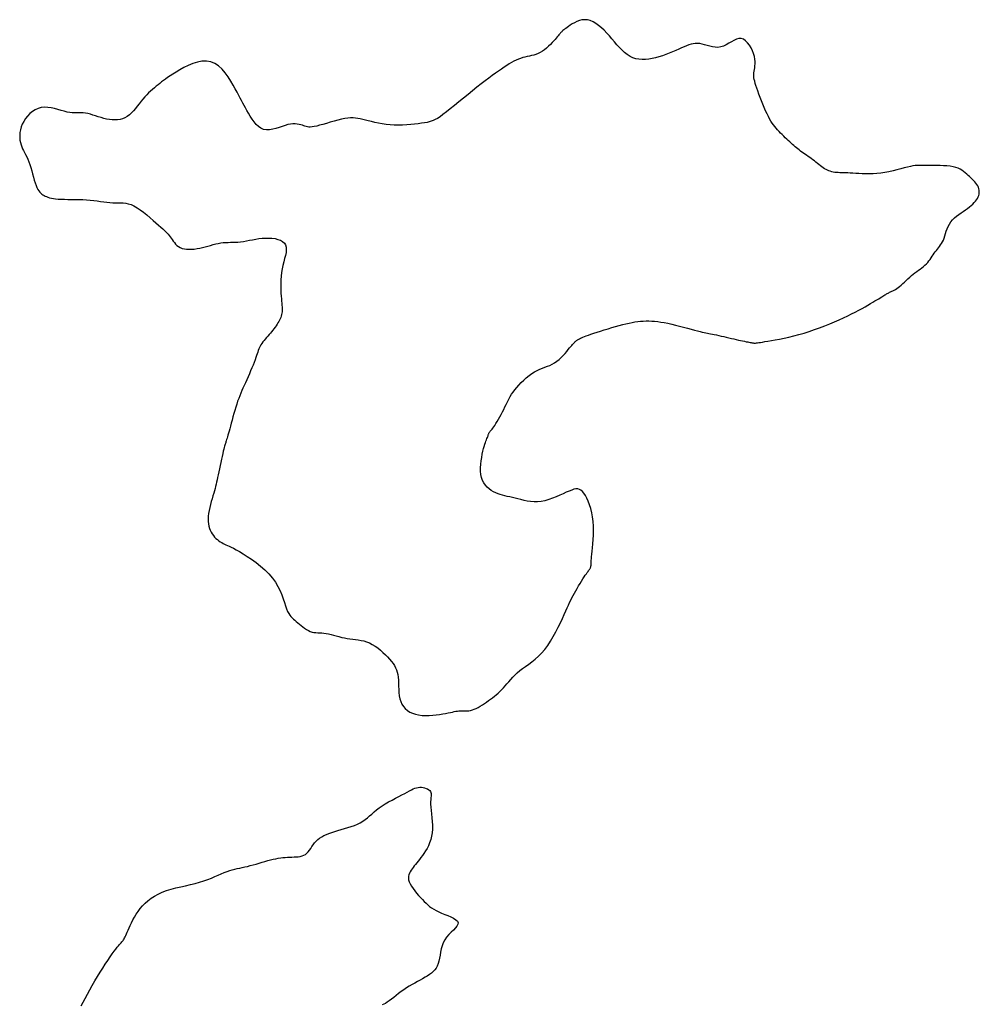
# Model space of a CAD drawing. Header units: millimetres. Extents: x 32690613 to 32693367, y 5343692 to 5344708.
# Tile 358 of 656: x 32692933 to 32692955, y 5343852 to 5343875. Entities that reach past the tile are written whole.
import ezdxf

# ---------------------------------------------------------------- set-up
doc = ezdxf.new("R2010")
doc.units = ezdxf.units.MM
doc.header["$LTSCALE"] = 20
doc.layers.add('02-DGM_HL_493.00', color=102, linetype='Continuous')

msp = doc.modelspace()

# ---------------------------------------------------------------- linework, layer by layer
at = {"layer": '02-DGM_HL_493.00', "elevation": 493, "flags": 128}
msp.add_lwpolyline([(32692938.937, 5343868.889), (32692938.923, 5343868.807), (32692938.914, 5343868.724), (32692938.909, 5343868.642), (32692938.906, 5343868.561), (32692938.907, 5343868.482), (32692938.909, 5343868.407), (32692938.912, 5343868.337), (32692938.916, 5343868.271), (32692938.921, 5343868.212), (32692938.926, 5343868.158), (32692938.93, 5343868.11), (32692938.933, 5343868.065), (32692938.936, 5343868.024), (32692938.938, 5343867.986), (32692938.937, 5343867.951), (32692938.935, 5343867.917), (32692938.931, 5343867.884), (32692938.925, 5343867.852), (32692938.917, 5343867.82), (32692938.906, 5343867.789), (32692938.894, 5343867.758), (32692938.879, 5343867.727), (32692938.863, 5343867.696), (32692938.844, 5343867.664), (32692938.823, 5343867.632), (32692938.801, 5343867.599), (32692938.777, 5343867.566), (32692938.752, 5343867.532), (32692938.726, 5343867.498), (32692938.698, 5343867.464), (32692938.67, 5343867.43), (32692938.642, 5343867.397), (32692938.613, 5343867.363), (32692938.584, 5343867.33), (32692938.556, 5343867.297), (32692938.529, 5343867.264), (32692938.503, 5343867.232), (32692938.479, 5343867.199), (32692938.457, 5343867.167), (32692938.438, 5343867.135), (32692938.422, 5343867.103), (32692938.408, 5343867.071), (32692938.396, 5343867.037), (32692938.384, 5343867.001), (32692938.372, 5343866.962), (32692938.359, 5343866.92), (32692938.343, 5343866.874), (32692938.325, 5343866.822), (32692938.304, 5343866.766), (32692938.279, 5343866.705), (32692938.252, 5343866.64), (32692938.223, 5343866.573), (32692938.194, 5343866.505), (32692938.163, 5343866.437), (32692938.133, 5343866.37), (32692938.104, 5343866.305), (32692938.076, 5343866.243), (32692938.049, 5343866.183), (32692938.023, 5343866.124), (32692937.998, 5343866.066), (32692937.974, 5343866.007), (32692937.951, 5343865.947), (32692937.928, 5343865.885), (32692937.906, 5343865.819), (32692937.884, 5343865.75), (32692937.862, 5343865.677), (32692937.84, 5343865.604), (32692937.819, 5343865.53), (32692937.8, 5343865.457), (32692937.781, 5343865.387), (32692937.763, 5343865.321), (32692937.747, 5343865.26), (32692937.732, 5343865.205), (32692937.719, 5343865.156), (32692937.707, 5343865.113), (32692937.696, 5343865.075), (32692937.687, 5343865.042), (32692937.678, 5343865.013), (32692937.67, 5343864.987), (32692937.663, 5343864.964), (32692937.656, 5343864.944), (32692937.649, 5343864.925), (32692937.643, 5343864.906), (32692937.636, 5343864.885), (32692937.629, 5343864.86), (32692937.62, 5343864.83), (32692937.611, 5343864.793), (32692937.6, 5343864.748), (32692937.588, 5343864.694), (32692937.574, 5343864.632), (32692937.559, 5343864.565), (32692937.544, 5343864.494), (32692937.529, 5343864.421), (32692937.513, 5343864.349), (32692937.499, 5343864.278), (32692937.485, 5343864.213), (32692937.472, 5343864.152), (32692937.461, 5343864.097), (32692937.449, 5343864.045), (32692937.438, 5343863.996), (32692937.426, 5343863.947), (32692937.414, 5343863.898), (32692937.4, 5343863.846), (32692937.385, 5343863.792), (32692937.367, 5343863.732), (32692937.348, 5343863.67), (32692937.329, 5343863.604), (32692937.311, 5343863.536), (32692937.293, 5343863.468), (32692937.278, 5343863.4), (32692937.267, 5343863.334), (32692937.259, 5343863.27), (32692937.256, 5343863.209), (32692937.258, 5343863.151), (32692937.264, 5343863.096), (32692937.274, 5343863.045), (32692937.288, 5343862.996), (32692937.306, 5343862.951), (32692937.326, 5343862.909), (32692937.35, 5343862.869), (32692937.377, 5343862.833), (32692937.405, 5343862.799), (32692937.435, 5343862.768), (32692937.467, 5343862.74), (32692937.5, 5343862.714), (32692937.533, 5343862.691), (32692937.565, 5343862.671), (32692937.598, 5343862.653), (32692937.629, 5343862.638), (32692937.662, 5343862.623), (32692937.697, 5343862.608), (32692937.736, 5343862.59), (32692937.78, 5343862.569), (32692937.833, 5343862.543), (32692937.894, 5343862.51), (32692937.966, 5343862.469), (32692938.05, 5343862.419), (32692938.144, 5343862.36), (32692938.243, 5343862.293), (32692938.345, 5343862.219), (32692938.447, 5343862.138), (32692938.545, 5343862.052), (32692938.637, 5343861.962), (32692938.718, 5343861.868), (32692938.787, 5343861.772), (32692938.844, 5343861.674), (32692938.891, 5343861.578), (32692938.93, 5343861.484), (32692938.963, 5343861.393), (32692938.991, 5343861.309), (32692939.016, 5343861.233), (32692939.039, 5343861.166), (32692939.063, 5343861.11), (32692939.087, 5343861.063), (32692939.111, 5343861.024), (32692939.137, 5343860.99), (32692939.165, 5343860.961), (32692939.193, 5343860.934), (32692939.224, 5343860.908), (32692939.257, 5343860.881), (32692939.292, 5343860.851), (32692939.329, 5343860.82), (32692939.368, 5343860.787), (32692939.408, 5343860.756), (32692939.449, 5343860.725), (32692939.491, 5343860.698), (32692939.533, 5343860.674), (32692939.575, 5343860.655), (32692939.618, 5343860.641), (32692939.66, 5343860.633), (32692939.703, 5343860.627), (32692939.747, 5343860.624), (32692939.792, 5343860.622), (32692939.839, 5343860.62), (32692939.887, 5343860.616), (32692939.939, 5343860.61), (32692939.992, 5343860.599), (32692940.048, 5343860.586), (32692940.107, 5343860.571), (32692940.167, 5343860.554), (32692940.228, 5343860.537), (32692940.29, 5343860.52), (32692940.353, 5343860.506), (32692940.416, 5343860.493), (32692940.479, 5343860.484), (32692940.541, 5343860.476), (32692940.604, 5343860.469), (32692940.667, 5343860.461), (32692940.73, 5343860.451), (32692940.793, 5343860.438), (32692940.856, 5343860.419), (32692940.92, 5343860.394), (32692940.984, 5343860.361), (32692941.047, 5343860.322), (32692941.109, 5343860.278), (32692941.17, 5343860.23), (32692941.228, 5343860.179), (32692941.282, 5343860.126), (32692941.333, 5343860.074), (32692941.379, 5343860.022), (32692941.42, 5343859.973), (32692941.456, 5343859.925), (32692941.487, 5343859.878), (32692941.513, 5343859.83), (32692941.535, 5343859.78), (32692941.552, 5343859.728), (32692941.565, 5343859.673), (32692941.574, 5343859.613), (32692941.579, 5343859.548), (32692941.582, 5343859.48), (32692941.584, 5343859.408), (32692941.586, 5343859.336), (32692941.591, 5343859.263), (32692941.599, 5343859.192), (32692941.612, 5343859.124), (32692941.631, 5343859.059), (32692941.658, 5343859), (32692941.693, 5343858.947), (32692941.735, 5343858.9), (32692941.784, 5343858.859), (32692941.839, 5343858.823), (32692941.9, 5343858.794), (32692941.967, 5343858.772), (32692942.038, 5343858.756), (32692942.115, 5343858.746), (32692942.194, 5343858.742), (32692942.275, 5343858.743), (32692942.357, 5343858.749), (32692942.436, 5343858.757), (32692942.513, 5343858.767), (32692942.585, 5343858.779), (32692942.651, 5343858.791), (32692942.709, 5343858.802), (32692942.76, 5343858.813), (32692942.806, 5343858.823), (32692942.847, 5343858.832), (32692942.884, 5343858.839), (32692942.918, 5343858.845), (32692942.95, 5343858.85), (32692942.982, 5343858.852), (32692943.013, 5343858.852), (32692943.045, 5343858.851), (32692943.077, 5343858.85), (32692943.11, 5343858.849), (32692943.145, 5343858.85), (32692943.181, 5343858.853), (32692943.219, 5343858.86), (32692943.259, 5343858.87), (32692943.301, 5343858.886), (32692943.346, 5343858.905), (32692943.391, 5343858.929), (32692943.438, 5343858.956), (32692943.485, 5343858.985), (32692943.533, 5343859.016), (32692943.58, 5343859.049), (32692943.626, 5343859.082), (32692943.671, 5343859.115), (32692943.715, 5343859.148), (32692943.758, 5343859.182), (32692943.8, 5343859.217), (32692943.841, 5343859.253), (32692943.882, 5343859.291), (32692943.922, 5343859.331), (32692943.962, 5343859.373), (32692944.002, 5343859.417), (32692944.043, 5343859.464), (32692944.085, 5343859.512), (32692944.128, 5343859.562), (32692944.175, 5343859.612), (32692944.224, 5343859.663), (32692944.278, 5343859.713), (32692944.336, 5343859.763), (32692944.399, 5343859.812), (32692944.466, 5343859.861), (32692944.537, 5343859.912), (32692944.61, 5343859.966), (32692944.683, 5343860.025), (32692944.757, 5343860.09), (32692944.83, 5343860.162), (32692944.901, 5343860.243), (32692944.969, 5343860.334), (32692945.034, 5343860.433), (32692945.095, 5343860.536), (32692945.153, 5343860.642), (32692945.207, 5343860.748), (32692945.257, 5343860.852), (32692945.302, 5343860.949), (32692945.343, 5343861.039), (32692945.379, 5343861.119), (32692945.411, 5343861.19), (32692945.44, 5343861.254), (32692945.467, 5343861.312), (32692945.494, 5343861.366), (32692945.519, 5343861.417), (32692945.546, 5343861.469), (32692945.574, 5343861.521), (32692945.604, 5343861.575), (32692945.636, 5343861.631), (32692945.669, 5343861.687), (32692945.703, 5343861.743), (32692945.735, 5343861.796), (32692945.767, 5343861.846), (32692945.796, 5343861.892), (32692945.823, 5343861.932), (32692945.847, 5343861.966), (32692945.867, 5343861.994), (32692945.884, 5343862.017), (32692945.898, 5343862.035), (32692945.91, 5343862.051), (32692945.92, 5343862.064), (32692945.928, 5343862.075), (32692945.935, 5343862.086), (32692945.94, 5343862.096), (32692945.944, 5343862.107), (32692945.947, 5343862.119), (32692945.95, 5343862.13), (32692945.951, 5343862.141), (32692945.952, 5343862.153), (32692945.952, 5343862.165), (32692945.953, 5343862.176), (32692945.953, 5343862.189), (32692945.953, 5343862.203), (32692945.953, 5343862.22), (32692945.955, 5343862.242), (32692945.957, 5343862.27), (32692945.96, 5343862.307), (32692945.964, 5343862.352), (32692945.97, 5343862.409), (32692945.978, 5343862.478), (32692945.986, 5343862.557), (32692945.995, 5343862.646), (32692946.002, 5343862.741), (32692946.007, 5343862.841), (32692946.009, 5343862.944), (32692946.007, 5343863.049), (32692945.999, 5343863.152), (32692945.986, 5343863.254), (32692945.968, 5343863.351), (32692945.945, 5343863.444), (32692945.918, 5343863.531), (32692945.888, 5343863.61), (32692945.857, 5343863.682), (32692945.824, 5343863.744), (32692945.791, 5343863.795), (32692945.758, 5343863.835), (32692945.724, 5343863.864), (32692945.689, 5343863.882), (32692945.652, 5343863.891), (32692945.61, 5343863.891), (32692945.565, 5343863.883), (32692945.513, 5343863.867), (32692945.455, 5343863.844), (32692945.39, 5343863.816), (32692945.319, 5343863.783), (32692945.242, 5343863.748), (32692945.161, 5343863.712), (32692945.078, 5343863.679), (32692944.993, 5343863.648), (32692944.907, 5343863.624), (32692944.822, 5343863.607), (32692944.74, 5343863.599), (32692944.659, 5343863.598), (32692944.58, 5343863.605), (32692944.504, 5343863.616), (32692944.431, 5343863.631), (32692944.36, 5343863.648), (32692944.292, 5343863.666), (32692944.227, 5343863.682), (32692944.166, 5343863.697), (32692944.107, 5343863.71), (32692944.05, 5343863.723), (32692943.996, 5343863.735), (32692943.943, 5343863.749), (32692943.891, 5343863.764), (32692943.84, 5343863.782), (32692943.789, 5343863.803), (32692943.738, 5343863.828), (32692943.688, 5343863.858), (32692943.64, 5343863.892), (32692943.595, 5343863.932), (32692943.554, 5343863.977), (32692943.519, 5343864.028), (32692943.489, 5343864.085), (32692943.467, 5343864.149), (32692943.453, 5343864.219), (32692943.446, 5343864.294), (32692943.445, 5343864.372), (32692943.449, 5343864.452), (32692943.458, 5343864.531), (32692943.47, 5343864.608), (32692943.483, 5343864.681), (32692943.498, 5343864.748), (32692943.512, 5343864.807), (32692943.527, 5343864.859), (32692943.541, 5343864.905), (32692943.554, 5343864.945), (32692943.567, 5343864.98), (32692943.578, 5343865.01), (32692943.589, 5343865.037), (32692943.598, 5343865.06), (32692943.606, 5343865.081), (32692943.613, 5343865.1), (32692943.619, 5343865.117), (32692943.624, 5343865.132), (32692943.629, 5343865.146), (32692943.635, 5343865.159), (32692943.641, 5343865.171), (32692943.648, 5343865.182), (32692943.656, 5343865.192), (32692943.665, 5343865.203), (32692943.676, 5343865.216), (32692943.689, 5343865.231), (32692943.704, 5343865.249), (32692943.722, 5343865.272), (32692943.742, 5343865.3), (32692943.765, 5343865.334), (32692943.79, 5343865.375), (32692943.818, 5343865.422), (32692943.848, 5343865.474), (32692943.879, 5343865.529), (32692943.91, 5343865.585), (32692943.94, 5343865.643), (32692943.97, 5343865.699), (32692943.997, 5343865.754), (32692944.022, 5343865.806), (32692944.046, 5343865.855), (32692944.07, 5343865.902), (32692944.094, 5343865.949), (32692944.12, 5343865.995), (32692944.149, 5343866.042), (32692944.182, 5343866.091), (32692944.22, 5343866.142), (32692944.264, 5343866.195), (32692944.313, 5343866.251), (32692944.366, 5343866.307), (32692944.424, 5343866.363), (32692944.483, 5343866.416), (32692944.544, 5343866.466), (32692944.606, 5343866.512), (32692944.668, 5343866.551), (32692944.729, 5343866.584), (32692944.789, 5343866.611), (32692944.848, 5343866.635), (32692944.906, 5343866.656), (32692944.963, 5343866.677), (32692945.018, 5343866.699), (32692945.072, 5343866.725), (32692945.125, 5343866.755), (32692945.177, 5343866.791), (32692945.227, 5343866.833), (32692945.275, 5343866.877), (32692945.32, 5343866.924), (32692945.362, 5343866.97), (32692945.4, 5343867.015), (32692945.435, 5343867.057), (32692945.466, 5343867.094), (32692945.492, 5343867.125), (32692945.513, 5343867.15), (32692945.531, 5343867.171), (32692945.547, 5343867.188), (32692945.559, 5343867.201), (32692945.57, 5343867.212), (32692945.58, 5343867.221), (32692945.588, 5343867.23), (32692945.597, 5343867.238), (32692945.606, 5343867.246), (32692945.615, 5343867.254), (32692945.625, 5343867.262), (32692945.635, 5343867.27), (32692945.647, 5343867.278), (32692945.661, 5343867.287), (32692945.676, 5343867.296), (32692945.694, 5343867.305), (32692945.714, 5343867.315), (32692945.739, 5343867.326), (32692945.768, 5343867.338), (32692945.803, 5343867.351), (32692945.844, 5343867.367), (32692945.893, 5343867.384), (32692945.95, 5343867.404), (32692946.016, 5343867.427), (32692946.09, 5343867.452), (32692946.169, 5343867.478), (32692946.253, 5343867.505), (32692946.338, 5343867.532), (32692946.425, 5343867.558), (32692946.51, 5343867.583), (32692946.593, 5343867.606), (32692946.671, 5343867.627), (32692946.745, 5343867.645), (32692946.816, 5343867.661), (32692946.884, 5343867.674), (32692946.95, 5343867.685), (32692947.014, 5343867.693), (32692947.077, 5343867.7), (32692947.139, 5343867.704), (32692947.202, 5343867.707), (32692947.265, 5343867.707), (32692947.33, 5343867.705), (32692947.397, 5343867.7), (32692947.466, 5343867.693), (32692947.539, 5343867.683), (32692947.616, 5343867.671), (32692947.697, 5343867.655), (32692947.784, 5343867.636), (32692947.873, 5343867.614), (32692947.965, 5343867.591), (32692948.055, 5343867.567), (32692948.143, 5343867.544), (32692948.226, 5343867.521), (32692948.303, 5343867.5), (32692948.371, 5343867.482), (32692948.429, 5343867.468), (32692948.479, 5343867.456), (32692948.522, 5343867.446), (32692948.56, 5343867.438), (32692948.596, 5343867.431), (32692948.631, 5343867.425), (32692948.668, 5343867.418), (32692948.708, 5343867.409), (32692948.752, 5343867.4), (32692948.801, 5343867.389), (32692948.854, 5343867.377), (32692948.909, 5343867.364), (32692948.966, 5343867.351), (32692949.024, 5343867.337), (32692949.082, 5343867.324), (32692949.14, 5343867.31), (32692949.195, 5343867.298), (32692949.249, 5343867.286), (32692949.301, 5343867.274), (32692949.35, 5343867.264), (32692949.395, 5343867.254), (32692949.438, 5343867.245), (32692949.476, 5343867.237), (32692949.51, 5343867.23), (32692949.539, 5343867.224), (32692949.564, 5343867.219), (32692949.586, 5343867.215), (32692949.604, 5343867.211), (32692949.621, 5343867.209), (32692949.636, 5343867.207), (32692949.649, 5343867.206), (32692949.663, 5343867.205), (32692949.676, 5343867.205), (32692949.691, 5343867.206), (32692949.71, 5343867.208), (32692949.732, 5343867.211), (32692949.762, 5343867.215), (32692949.798, 5343867.221), (32692949.844, 5343867.229), (32692949.9, 5343867.238), (32692949.968, 5343867.249), (32692950.047, 5343867.263), (32692950.135, 5343867.279), (32692950.232, 5343867.297), (32692950.335, 5343867.318), (32692950.444, 5343867.342), (32692950.556, 5343867.37), (32692950.672, 5343867.4), (32692950.79, 5343867.434), (32692950.908, 5343867.471), (32692951.026, 5343867.511), (32692951.144, 5343867.553), (32692951.259, 5343867.596), (32692951.372, 5343867.641), (32692951.481, 5343867.687), (32692951.586, 5343867.732), (32692951.686, 5343867.778), (32692951.781, 5343867.823), (32692951.87, 5343867.867), (32692951.954, 5343867.911), (32692952.033, 5343867.953), (32692952.107, 5343867.993), (32692952.176, 5343868.031), (32692952.24, 5343868.068), (32692952.299, 5343868.102), (32692952.352, 5343868.133), (32692952.401, 5343868.162), (32692952.446, 5343868.189), (32692952.486, 5343868.213), (32692952.521, 5343868.235), (32692952.553, 5343868.255), (32692952.581, 5343868.272), (32692952.605, 5343868.287), (32692952.626, 5343868.301), (32692952.645, 5343868.312), (32692952.663, 5343868.323), (32692952.68, 5343868.332), (32692952.697, 5343868.341), (32692952.715, 5343868.35), (32692952.734, 5343868.36), (32692952.756, 5343868.37), (32692952.78, 5343868.381), (32692952.805, 5343868.394), (32692952.833, 5343868.409), (32692952.863, 5343868.426), (32692952.894, 5343868.445), (32692952.927, 5343868.468), (32692952.961, 5343868.494), (32692952.997, 5343868.523), (32692953.034, 5343868.556), (32692953.071, 5343868.591), (32692953.11, 5343868.627), (32692953.149, 5343868.664), (32692953.189, 5343868.701), (32692953.229, 5343868.737), (32692953.269, 5343868.771), (32692953.309, 5343868.803), (32692953.35, 5343868.832), (32692953.389, 5343868.861), (32692953.428, 5343868.888), (32692953.466, 5343868.916), (32692953.502, 5343868.943), (32692953.536, 5343868.972), (32692953.568, 5343869.003), (32692953.598, 5343869.035), (32692953.626, 5343869.07), (32692953.652, 5343869.105), (32692953.677, 5343869.141), (32692953.701, 5343869.177), (32692953.724, 5343869.213), (32692953.747, 5343869.248), (32692953.771, 5343869.281), (32692953.795, 5343869.312), (32692953.819, 5343869.342), (32692953.843, 5343869.372), (32692953.867, 5343869.402), (32692953.891, 5343869.434), (32692953.913, 5343869.468), (32692953.934, 5343869.505), (32692953.953, 5343869.546), (32692953.97, 5343869.591), (32692953.987, 5343869.641), (32692954.003, 5343869.693), (32692954.021, 5343869.747), (32692954.04, 5343869.802), (32692954.063, 5343869.856), (32692954.091, 5343869.908), (32692954.123, 5343869.958), (32692954.162, 5343870.005), (32692954.206, 5343870.048), (32692954.253, 5343870.089), (32692954.303, 5343870.127), (32692954.355, 5343870.163), (32692954.406, 5343870.198), (32692954.456, 5343870.232), (32692954.503, 5343870.265), (32692954.547, 5343870.298), (32692954.587, 5343870.331), (32692954.623, 5343870.363), (32692954.654, 5343870.396), (32692954.683, 5343870.428), (32692954.707, 5343870.46), (32692954.727, 5343870.493), (32692954.743, 5343870.524), (32692954.756, 5343870.556), (32692954.764, 5343870.588), (32692954.769, 5343870.619), (32692954.77, 5343870.651), (32692954.766, 5343870.682), (32692954.759, 5343870.713), (32692954.748, 5343870.744), (32692954.734, 5343870.774), (32692954.715, 5343870.805), (32692954.693, 5343870.835), (32692954.668, 5343870.866), (32692954.64, 5343870.896), (32692954.611, 5343870.926), (32692954.58, 5343870.956), (32692954.548, 5343870.986), (32692954.516, 5343871.016), (32692954.483, 5343871.046), (32692954.449, 5343871.075), (32692954.414, 5343871.104), (32692954.376, 5343871.13), (32692954.333, 5343871.155), (32692954.286, 5343871.177), (32692954.234, 5343871.196), (32692954.174, 5343871.211), (32692954.108, 5343871.222), (32692954.036, 5343871.23), (32692953.96, 5343871.235), (32692953.883, 5343871.237), (32692953.806, 5343871.238), (32692953.731, 5343871.238), (32692953.661, 5343871.238), (32692953.598, 5343871.239), (32692953.542, 5343871.24), (32692953.493, 5343871.241), (32692953.448, 5343871.243), (32692953.405, 5343871.243), (32692953.361, 5343871.241), (32692953.315, 5343871.237), (32692953.264, 5343871.23), (32692953.207, 5343871.219), (32692953.14, 5343871.203), (32692953.066, 5343871.184), (32692952.985, 5343871.162), (32692952.9, 5343871.14), (32692952.81, 5343871.117), (32692952.719, 5343871.096), (32692952.626, 5343871.078), (32692952.534, 5343871.064), (32692952.444, 5343871.055), (32692952.356, 5343871.049), (32692952.271, 5343871.048), (32692952.189, 5343871.049), (32692952.11, 5343871.052), (32692952.036, 5343871.056), (32692951.966, 5343871.061), (32692951.901, 5343871.065), (32692951.84, 5343871.068), (32692951.785, 5343871.07), (32692951.734, 5343871.071), (32692951.687, 5343871.072), (32692951.643, 5343871.073), (32692951.601, 5343871.074), (32692951.562, 5343871.077), (32692951.525, 5343871.08), (32692951.489, 5343871.084), (32692951.454, 5343871.09), (32692951.42, 5343871.098), (32692951.386, 5343871.107), (32692951.354, 5343871.119), (32692951.321, 5343871.132), (32692951.289, 5343871.148), (32692951.257, 5343871.167), (32692951.225, 5343871.187), (32692951.193, 5343871.21), (32692951.16, 5343871.235), (32692951.127, 5343871.261), (32692951.094, 5343871.288), (32692951.06, 5343871.316), (32692951.026, 5343871.343), (32692950.991, 5343871.37), (32692950.955, 5343871.397), (32692950.919, 5343871.422), (32692950.882, 5343871.447), (32692950.846, 5343871.472), (32692950.81, 5343871.496), (32692950.775, 5343871.52), (32692950.741, 5343871.544), (32692950.708, 5343871.568), (32692950.676, 5343871.592), (32692950.646, 5343871.616), (32692950.616, 5343871.64), (32692950.587, 5343871.665), (32692950.558, 5343871.691), (32692950.528, 5343871.718), (32692950.498, 5343871.746), (32692950.466, 5343871.775), (32692950.433, 5343871.806), (32692950.399, 5343871.838), (32692950.363, 5343871.871), (32692950.328, 5343871.905), (32692950.292, 5343871.94), (32692950.257, 5343871.976), (32692950.222, 5343872.012), (32692950.189, 5343872.048), (32692950.157, 5343872.084), (32692950.126, 5343872.122), (32692950.096, 5343872.161), (32692950.067, 5343872.203), (32692950.038, 5343872.248), (32692950.009, 5343872.298), (32692949.979, 5343872.353), (32692949.949, 5343872.414), (32692949.918, 5343872.481), (32692949.887, 5343872.554), (32692949.855, 5343872.63), (32692949.824, 5343872.708), (32692949.794, 5343872.785), (32692949.766, 5343872.86), (32692949.741, 5343872.932), (32692949.718, 5343872.997), (32692949.698, 5343873.055), (32692949.682, 5343873.106), (32692949.669, 5343873.152), (32692949.66, 5343873.194), (32692949.653, 5343873.233), (32692949.65, 5343873.27), (32692949.649, 5343873.306), (32692949.652, 5343873.342), (32692949.657, 5343873.379), (32692949.663, 5343873.418), (32692949.67, 5343873.46), (32692949.676, 5343873.504), (32692949.679, 5343873.552), (32692949.679, 5343873.603), (32692949.673, 5343873.658), (32692949.662, 5343873.717), (32692949.643, 5343873.781), (32692949.618, 5343873.847), (32692949.587, 5343873.912), (32692949.55, 5343873.974), (32692949.508, 5343874.028), (32692949.463, 5343874.073), (32692949.414, 5343874.106), (32692949.363, 5343874.123), (32692949.309, 5343874.123), (32692949.254, 5343874.108), (32692949.198, 5343874.083), (32692949.14, 5343874.051), (32692949.08, 5343874.016), (32692949.02, 5343873.982), (32692948.959, 5343873.953), (32692948.897, 5343873.932), (32692948.835, 5343873.923), (32692948.773, 5343873.924), (32692948.711, 5343873.933), (32692948.65, 5343873.947), (32692948.59, 5343873.964), (32692948.532, 5343873.981), (32692948.476, 5343873.997), (32692948.422, 5343874.008), (32692948.371, 5343874.013), (32692948.321, 5343874.012), (32692948.273, 5343874.006), (32692948.224, 5343873.994), (32692948.175, 5343873.978), (32692948.123, 5343873.958), (32692948.068, 5343873.935), (32692948.009, 5343873.909), (32692947.945, 5343873.88), (32692947.877, 5343873.85), (32692947.805, 5343873.82), (32692947.73, 5343873.789), (32692947.653, 5343873.76), (32692947.575, 5343873.732), (32692947.496, 5343873.707), (32692947.417, 5343873.685), (32692947.339, 5343873.668), (32692947.262, 5343873.655), (32692947.187, 5343873.648), (32692947.113, 5343873.647), (32692947.041, 5343873.653), (32692946.971, 5343873.666), (32692946.903, 5343873.688), (32692946.838, 5343873.718), (32692946.775, 5343873.758), (32692946.715, 5343873.805), (32692946.656, 5343873.86), (32692946.598, 5343873.919), (32692946.541, 5343873.983), (32692946.485, 5343874.049), (32692946.427, 5343874.117), (32692946.369, 5343874.184), (32692946.309, 5343874.249), (32692946.249, 5343874.312), (32692946.187, 5343874.37), (32692946.124, 5343874.422), (32692946.061, 5343874.468), (32692945.998, 5343874.505), (32692945.934, 5343874.532), (32692945.871, 5343874.548), (32692945.809, 5343874.552), (32692945.747, 5343874.546), (32692945.688, 5343874.531), (32692945.631, 5343874.509), (32692945.577, 5343874.484), (32692945.527, 5343874.455), (32692945.481, 5343874.427), (32692945.441, 5343874.399), (32692945.407, 5343874.375), (32692945.378, 5343874.354), (32692945.353, 5343874.336), (32692945.333, 5343874.319), (32692945.315, 5343874.305), (32692945.3, 5343874.291), (32692945.287, 5343874.278), (32692945.274, 5343874.265), (32692945.262, 5343874.252), (32692945.25, 5343874.238), (32692945.237, 5343874.222), (32692945.222, 5343874.205), (32692945.206, 5343874.185), (32692945.186, 5343874.161), (32692945.163, 5343874.135), (32692945.136, 5343874.104), (32692945.105, 5343874.069), (32692945.069, 5343874.03), (32692945.03, 5343873.99), (32692944.987, 5343873.948), (32692944.943, 5343873.908), (32692944.896, 5343873.87), (32692944.848, 5343873.835), (32692944.799, 5343873.805), (32692944.75, 5343873.781), (32692944.701, 5343873.762), (32692944.651, 5343873.747), (32692944.602, 5343873.735), (32692944.552, 5343873.724), (32692944.503, 5343873.714), (32692944.453, 5343873.703), (32692944.403, 5343873.69), (32692944.354, 5343873.674), (32692944.304, 5343873.655), (32692944.254, 5343873.632), (32692944.202, 5343873.607), (32692944.15, 5343873.578), (32692944.095, 5343873.546), (32692944.038, 5343873.511), (32692943.978, 5343873.473), (32692943.916, 5343873.431), (32692943.85, 5343873.386), (32692943.78, 5343873.337), (32692943.706, 5343873.284), (32692943.628, 5343873.225), (32692943.545, 5343873.162), (32692943.456, 5343873.094), (32692943.362, 5343873.019), (32692943.263, 5343872.939), (32692943.159, 5343872.855), (32692943.054, 5343872.769), (32692942.95, 5343872.684), (32692942.85, 5343872.602), (32692942.754, 5343872.525), (32692942.667, 5343872.456), (32692942.589, 5343872.396), (32692942.523, 5343872.348), (32692942.466, 5343872.31), (32692942.416, 5343872.281), (32692942.371, 5343872.259), (32692942.326, 5343872.243), (32692942.28, 5343872.23), (32692942.229, 5343872.22), (32692942.172, 5343872.21), (32692942.105, 5343872.199), (32692942.03, 5343872.189), (32692941.947, 5343872.178), (32692941.859, 5343872.169), (32692941.768, 5343872.161), (32692941.673, 5343872.156), (32692941.577, 5343872.154), (32692941.482, 5343872.156), (32692941.388, 5343872.163), (32692941.297, 5343872.173), (32692941.209, 5343872.186), (32692941.124, 5343872.201), (32692941.042, 5343872.218), (32692940.966, 5343872.236), (32692940.894, 5343872.254), (32692940.828, 5343872.271), (32692940.768, 5343872.286), (32692940.711, 5343872.3), (32692940.658, 5343872.31), (32692940.605, 5343872.318), (32692940.55, 5343872.322), (32692940.493, 5343872.322), (32692940.431, 5343872.316), (32692940.363, 5343872.306), (32692940.287, 5343872.29), (32692940.205, 5343872.27), (32692940.119, 5343872.247), (32692940.032, 5343872.222), (32692939.947, 5343872.197), (32692939.865, 5343872.173), (32692939.79, 5343872.152), (32692939.723, 5343872.134), (32692939.666, 5343872.122), (32692939.618, 5343872.115), (32692939.578, 5343872.111), (32692939.544, 5343872.112), (32692939.513, 5343872.115), (32692939.485, 5343872.122), (32692939.457, 5343872.13), (32692939.428, 5343872.14), (32692939.397, 5343872.152), (32692939.362, 5343872.163), (32692939.323, 5343872.173), (32692939.281, 5343872.181), (32692939.235, 5343872.185), (32692939.184, 5343872.186), (32692939.129, 5343872.181), (32692939.07, 5343872.169), (32692939.006, 5343872.151), (32692938.938, 5343872.128), (32692938.867, 5343872.104), (32692938.795, 5343872.081), (32692938.723, 5343872.062), (32692938.652, 5343872.05), (32692938.584, 5343872.048), (32692938.518, 5343872.059), (32692938.457, 5343872.085), (32692938.401, 5343872.124), (32692938.348, 5343872.173), (32692938.3, 5343872.231), (32692938.255, 5343872.294), (32692938.213, 5343872.36), (32692938.175, 5343872.425), (32692938.14, 5343872.489), (32692938.108, 5343872.548), (32692938.077, 5343872.604), (32692938.047, 5343872.658), (32692938.017, 5343872.713), (32692937.985, 5343872.771), (32692937.951, 5343872.833), (32692937.913, 5343872.902), (32692937.871, 5343872.979), (32692937.823, 5343873.065), (32692937.77, 5343873.157), (32692937.71, 5343873.25), (32692937.645, 5343873.342), (32692937.573, 5343873.426), (32692937.495, 5343873.5), (32692937.41, 5343873.558), (32692937.318, 5343873.596), (32692937.22, 5343873.613), (32692937.118, 5343873.609), (32692937.013, 5343873.589), (32692936.908, 5343873.555), (32692936.804, 5343873.512), (32692936.705, 5343873.464), (32692936.613, 5343873.413), (32692936.529, 5343873.363), (32692936.456, 5343873.318), (32692936.392, 5343873.276), (32692936.336, 5343873.239), (32692936.286, 5343873.203), (32692936.241, 5343873.17), (32692936.2, 5343873.137), (32692936.16, 5343873.105), (32692936.12, 5343873.073), (32692936.079, 5343873.04), (32692936.036, 5343873.005), (32692935.993, 5343872.968), (32692935.95, 5343872.929), (32692935.906, 5343872.889), (32692935.862, 5343872.845), (32692935.818, 5343872.799), (32692935.775, 5343872.75), (32692935.733, 5343872.698), (32692935.691, 5343872.643), (32692935.649, 5343872.589), (32692935.606, 5343872.535), (32692935.563, 5343872.483), (32692935.517, 5343872.435), (32692935.47, 5343872.392), (32692935.421, 5343872.355), (32692935.369, 5343872.325), (32692935.314, 5343872.303), (32692935.257, 5343872.288), (32692935.198, 5343872.278), (32692935.138, 5343872.275), (32692935.076, 5343872.277), (32692935.014, 5343872.284), (32692934.951, 5343872.295), (32692934.888, 5343872.31), (32692934.825, 5343872.327), (32692934.763, 5343872.347), (32692934.701, 5343872.367), (32692934.641, 5343872.386), (32692934.583, 5343872.404), (32692934.527, 5343872.418), (32692934.473, 5343872.429), (32692934.422, 5343872.435), (32692934.372, 5343872.437), (32692934.324, 5343872.438), (32692934.275, 5343872.437), (32692934.224, 5343872.437), (32692934.172, 5343872.439), (32692934.115, 5343872.444), (32692934.055, 5343872.454), (32692933.989, 5343872.47), (32692933.919, 5343872.49), (32692933.846, 5343872.511), (32692933.77, 5343872.532), (32692933.694, 5343872.549), (32692933.617, 5343872.56), (32692933.541, 5343872.564), (32692933.467, 5343872.556), (32692933.396, 5343872.537), (32692933.329, 5343872.506), (32692933.266, 5343872.466), (32692933.209, 5343872.418), (32692933.156, 5343872.363), (32692933.11, 5343872.304), (32692933.07, 5343872.242), (32692933.037, 5343872.178), (32692933.012, 5343872.115), (32692932.994, 5343872.052), (32692932.983, 5343871.99), (32692932.978, 5343871.93), (32692932.979, 5343871.872), (32692932.984, 5343871.816), (32692932.994, 5343871.763), (32692933.008, 5343871.712), (32692933.025, 5343871.665), (32692933.044, 5343871.621), (32692933.066, 5343871.577), (32692933.089, 5343871.532), (32692933.113, 5343871.487), (32692933.137, 5343871.438), (32692933.162, 5343871.385), (32692933.186, 5343871.326), (32692933.208, 5343871.262), (32692933.23, 5343871.192), (32692933.251, 5343871.12), (32692933.271, 5343871.047), (32692933.291, 5343870.975), (32692933.31, 5343870.906), (32692933.33, 5343870.842), (32692933.35, 5343870.785), (32692933.37, 5343870.736), (32692933.391, 5343870.695), (32692933.412, 5343870.662), (32692933.434, 5343870.634), (32692933.457, 5343870.611), (32692933.48, 5343870.591), (32692933.505, 5343870.574), (32692933.531, 5343870.559), (32692933.559, 5343870.545), (32692933.588, 5343870.532), (32692933.621, 5343870.519), (32692933.657, 5343870.508), (32692933.697, 5343870.498), (32692933.743, 5343870.489), (32692933.795, 5343870.482), (32692933.854, 5343870.477), (32692933.921, 5343870.473), (32692933.993, 5343870.471), (32692934.072, 5343870.47), (32692934.154, 5343870.47), (32692934.239, 5343870.469), (32692934.325, 5343870.467), (32692934.411, 5343870.464), (32692934.497, 5343870.459), (32692934.581, 5343870.452), (32692934.662, 5343870.443), (32692934.74, 5343870.433), (32692934.816, 5343870.423), (32692934.89, 5343870.413), (32692934.96, 5343870.404), (32692935.028, 5343870.398), (32692935.092, 5343870.393), (32692935.153, 5343870.392), (32692935.212, 5343870.392), (32692935.27, 5343870.391), (32692935.327, 5343870.389), (32692935.385, 5343870.382), (32692935.445, 5343870.37), (32692935.507, 5343870.35), (32692935.573, 5343870.32), (32692935.643, 5343870.28), (32692935.716, 5343870.231), (32692935.791, 5343870.176), (32692935.865, 5343870.116), (32692935.938, 5343870.054), (32692936.008, 5343869.993), (32692936.073, 5343869.935), (32692936.131, 5343869.883), (32692936.182, 5343869.837), (32692936.226, 5343869.798), (32692936.264, 5343869.764), (32692936.298, 5343869.733), (32692936.326, 5343869.705), (32692936.352, 5343869.678), (32692936.376, 5343869.651), (32692936.398, 5343869.622), (32692936.42, 5343869.59), (32692936.443, 5343869.556), (32692936.466, 5343869.522), (32692936.491, 5343869.487), (32692936.519, 5343869.454), (32692936.55, 5343869.424), (32692936.585, 5343869.396), (32692936.624, 5343869.374), (32692936.668, 5343869.357), (32692936.717, 5343869.345), (32692936.769, 5343869.337), (32692936.825, 5343869.335), (32692936.883, 5343869.336), (32692936.943, 5343869.341), (32692937.005, 5343869.35), (32692937.067, 5343869.361), (32692937.129, 5343869.375), (32692937.191, 5343869.391), (32692937.252, 5343869.408), (32692937.313, 5343869.425), (32692937.372, 5343869.442), (32692937.431, 5343869.457), (32692937.489, 5343869.47), (32692937.546, 5343869.48), (32692937.601, 5343869.487), (32692937.656, 5343869.491), (32692937.71, 5343869.493), (32692937.764, 5343869.494), (32692937.82, 5343869.495), (32692937.876, 5343869.496), (32692937.934, 5343869.5), (32692937.995, 5343869.506), (32692938.059, 5343869.515), (32692938.125, 5343869.527), (32692938.194, 5343869.54), (32692938.264, 5343869.554), (32692938.337, 5343869.567), (32692938.41, 5343869.578), (32692938.484, 5343869.587), (32692938.559, 5343869.592), (32692938.634, 5343869.592), (32692938.707, 5343869.588), (32692938.777, 5343869.578), (32692938.842, 5343869.562), (32692938.9, 5343869.54), (32692938.949, 5343869.512), (32692938.988, 5343869.477), (32692939.016, 5343869.435), (32692939.03, 5343869.385), (32692939.032, 5343869.328), (32692939.026, 5343869.266), (32692939.012, 5343869.198), (32692938.994, 5343869.125), (32692938.974, 5343869.049), (32692938.954, 5343868.971)], close=True, dxfattribs=at)
msp.add_lwpolyline([(32692934.373, 5343852.147), (32692934.418, 5343852.228), (32692934.466, 5343852.317), (32692934.517, 5343852.412), (32692934.571, 5343852.511), (32692934.627, 5343852.612), (32692934.685, 5343852.714), (32692934.744, 5343852.814), (32692934.804, 5343852.913), (32692934.863, 5343853.007), (32692934.921, 5343853.097), (32692934.977, 5343853.181), (32692935.03, 5343853.259), (32692935.078, 5343853.328), (32692935.122, 5343853.388), (32692935.16, 5343853.438), (32692935.193, 5343853.48), (32692935.221, 5343853.514), (32692935.245, 5343853.541), (32692935.265, 5343853.564), (32692935.283, 5343853.583), (32692935.299, 5343853.6), (32692935.313, 5343853.616), (32692935.325, 5343853.633), (32692935.338, 5343853.65), (32692935.35, 5343853.67), (32692935.362, 5343853.692), (32692935.375, 5343853.718), (32692935.389, 5343853.748), (32692935.404, 5343853.783), (32692935.421, 5343853.823), (32692935.441, 5343853.87), (32692935.463, 5343853.921), (32692935.487, 5343853.977), (32692935.515, 5343854.037), (32692935.547, 5343854.099), (32692935.582, 5343854.163), (32692935.622, 5343854.228), (32692935.666, 5343854.293), (32692935.714, 5343854.357), (32692935.768, 5343854.419), (32692935.827, 5343854.479), (32692935.891, 5343854.536), (32692935.962, 5343854.591), (32692936.039, 5343854.641), (32692936.123, 5343854.687), (32692936.214, 5343854.729), (32692936.313, 5343854.765), (32692936.416, 5343854.797), (32692936.524, 5343854.826), (32692936.634, 5343854.852), (32692936.745, 5343854.877), (32692936.854, 5343854.902), (32692936.961, 5343854.928), (32692937.063, 5343854.956), (32692937.158, 5343854.986), (32692937.248, 5343855.018), (32692937.333, 5343855.051), (32692937.412, 5343855.085), (32692937.487, 5343855.117), (32692937.557, 5343855.148), (32692937.624, 5343855.177), (32692937.687, 5343855.202), (32692937.747, 5343855.223), (32692937.805, 5343855.24), (32692937.862, 5343855.255), (32692937.918, 5343855.268), (32692937.974, 5343855.279), (32692938.03, 5343855.291), (32692938.089, 5343855.303), (32692938.149, 5343855.317), (32692938.213, 5343855.333), (32692938.278, 5343855.351), (32692938.345, 5343855.37), (32692938.413, 5343855.39), (32692938.481, 5343855.41), (32692938.548, 5343855.429), (32692938.614, 5343855.447), (32692938.677, 5343855.463), (32692938.738, 5343855.478), (32692938.796, 5343855.49), (32692938.851, 5343855.5), (32692938.905, 5343855.508), (32692938.957, 5343855.515), (32692939.008, 5343855.52), (32692939.059, 5343855.524), (32692939.109, 5343855.527), (32692939.158, 5343855.528), (32692939.208, 5343855.53), (32692939.256, 5343855.532), (32692939.304, 5343855.536), (32692939.349, 5343855.543), (32692939.392, 5343855.553), (32692939.432, 5343855.568), (32692939.468, 5343855.589), (32692939.501, 5343855.617), (32692939.532, 5343855.649), (32692939.56, 5343855.686), (32692939.587, 5343855.726), (32692939.615, 5343855.767), (32692939.644, 5343855.809), (32692939.675, 5343855.85), (32692939.709, 5343855.889), (32692939.747, 5343855.925), (32692939.79, 5343855.958), (32692939.836, 5343855.988), (32692939.887, 5343856.016), (32692939.942, 5343856.042), (32692940.001, 5343856.066), (32692940.064, 5343856.089), (32692940.132, 5343856.111), (32692940.203, 5343856.132), (32692940.278, 5343856.153), (32692940.354, 5343856.175), (32692940.431, 5343856.197), (32692940.506, 5343856.221), (32692940.579, 5343856.247), (32692940.648, 5343856.275), (32692940.713, 5343856.306), (32692940.771, 5343856.341), (32692940.825, 5343856.379), (32692940.875, 5343856.419), (32692940.924, 5343856.462), (32692940.974, 5343856.506), (32692941.026, 5343856.552), (32692941.081, 5343856.598), (32692941.142, 5343856.644), (32692941.209, 5343856.69), (32692941.281, 5343856.736), (32692941.357, 5343856.78), (32692941.434, 5343856.823), (32692941.511, 5343856.864), (32692941.585, 5343856.904), (32692941.656, 5343856.94), (32692941.721, 5343856.974), (32692941.778, 5343857.004), (32692941.829, 5343857.032), (32692941.875, 5343857.055), (32692941.917, 5343857.075), (32692941.955, 5343857.091), (32692941.991, 5343857.103), (32692942.027, 5343857.111), (32692942.063, 5343857.114), (32692942.1, 5343857.114), (32692942.137, 5343857.109), (32692942.174, 5343857.101), (32692942.209, 5343857.089), (32692942.241, 5343857.075), (32692942.269, 5343857.058), (32692942.292, 5343857.039), (32692942.308, 5343857.019), (32692942.318, 5343856.997), (32692942.322, 5343856.974), (32692942.322, 5343856.947), (32692942.319, 5343856.915), (32692942.315, 5343856.879), (32692942.311, 5343856.836), (32692942.308, 5343856.786), (32692942.309, 5343856.728), (32692942.313, 5343856.662), (32692942.32, 5343856.587), (32692942.329, 5343856.507), (32692942.339, 5343856.423), (32692942.346, 5343856.337), (32692942.351, 5343856.249), (32692942.351, 5343856.163), (32692942.345, 5343856.079), (32692942.332, 5343856), (32692942.313, 5343855.925), (32692942.288, 5343855.854), (32692942.259, 5343855.787), (32692942.228, 5343855.725), (32692942.193, 5343855.667), (32692942.158, 5343855.612), (32692942.123, 5343855.562), (32692942.089, 5343855.516), (32692942.057, 5343855.473), (32692942.025, 5343855.433), (32692941.995, 5343855.395), (32692941.966, 5343855.36), (32692941.938, 5343855.326), (32692941.912, 5343855.293), (32692941.888, 5343855.261), (32692941.865, 5343855.229), (32692941.845, 5343855.196), (32692941.828, 5343855.163), (32692941.815, 5343855.128), (32692941.807, 5343855.091), (32692941.806, 5343855.052), (32692941.811, 5343855.011), (32692941.824, 5343854.967), (32692941.846, 5343854.919), (32692941.875, 5343854.868), (32692941.91, 5343854.816), (32692941.949, 5343854.763), (32692941.991, 5343854.71), (32692942.036, 5343854.658), (32692942.08, 5343854.608), (32692942.124, 5343854.561), (32692942.165, 5343854.518), (32692942.205, 5343854.478), (32692942.245, 5343854.441), (32692942.287, 5343854.406), (32692942.331, 5343854.373), (32692942.38, 5343854.343), (32692942.433, 5343854.313), (32692942.493, 5343854.284), (32692942.56, 5343854.255), (32692942.631, 5343854.226), (32692942.702, 5343854.197), (32692942.77, 5343854.168), (32692942.831, 5343854.137), (32692942.881, 5343854.105), (32692942.917, 5343854.072), (32692942.934, 5343854.037), (32692942.93, 5343854), (32692942.908, 5343853.96), (32692942.873, 5343853.917), (32692942.827, 5343853.871), (32692942.776, 5343853.822), (32692942.723, 5343853.769), (32692942.673, 5343853.711), (32692942.629, 5343853.65), (32692942.595, 5343853.583), (32692942.569, 5343853.514), (32692942.55, 5343853.442), (32692942.536, 5343853.37), (32692942.524, 5343853.299), (32692942.512, 5343853.231), (32692942.5, 5343853.166), (32692942.483, 5343853.107), (32692942.462, 5343853.053), (32692942.436, 5343853.006), (32692942.404, 5343852.964), (32692942.368, 5343852.926), (32692942.328, 5343852.891), (32692942.283, 5343852.858), (32692942.235, 5343852.826), (32692942.183, 5343852.796), (32692942.129, 5343852.764), (32692942.071, 5343852.732), (32692942.012, 5343852.7), (32692941.951, 5343852.666), (32692941.889, 5343852.631), (32692941.826, 5343852.594), (32692941.764, 5343852.555), (32692941.703, 5343852.514), (32692941.642, 5343852.471), (32692941.584, 5343852.427), (32692941.527, 5343852.382), (32692941.473, 5343852.339), (32692941.421, 5343852.299), (32692941.372, 5343852.262), (32692941.326, 5343852.229), (32692941.284, 5343852.203), (32692941.245, 5343852.184), (32692941.209, 5343852.17)], dxfattribs=at)

doc.saveas('drawing.dxf')
